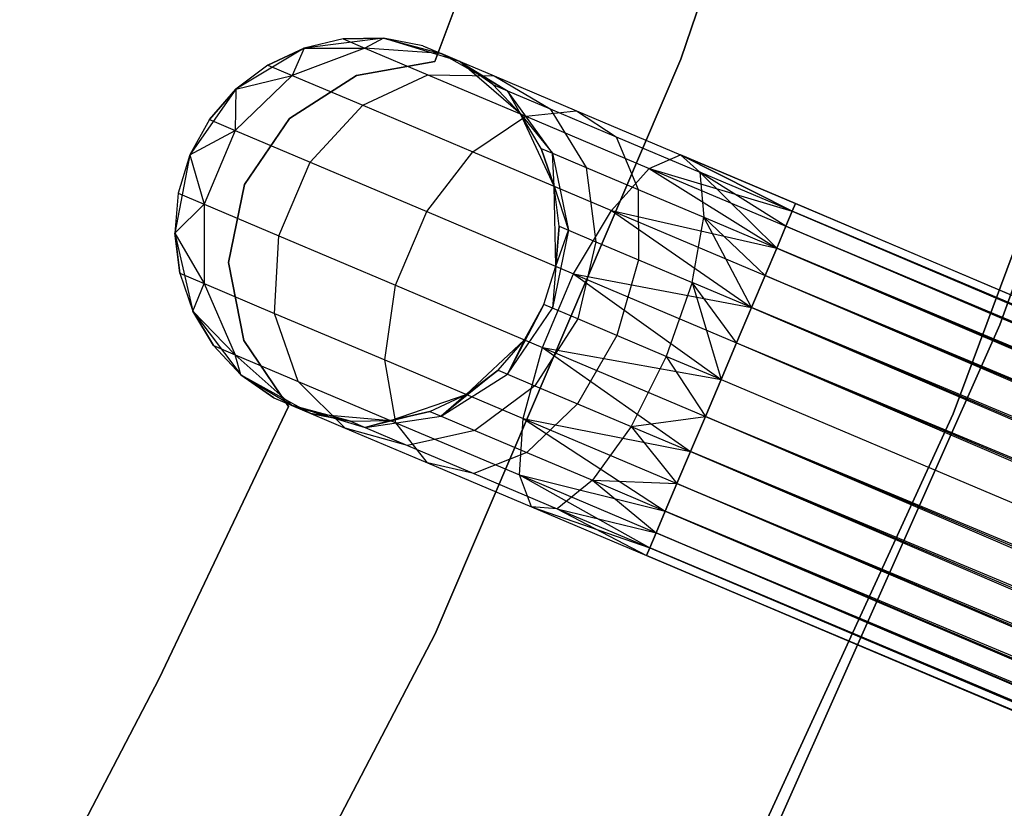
# Model space of a CAD drawing. Extents: x -102 to 102, y -101 to 102.
# Tile 342 of 481: x 36.22 to 41.34, y -19.09 to -14.98. Entities that reach past the tile are written whole.
import ezdxf

# ---------------------------------------------------------------- set-up
doc = ezdxf.new("R2010")
doc.units = 0
doc.header["$LTSCALE"] = 25.4
doc.layers.get('0').update_dxf_attribs({"linetype": 'CONTINUOUS'})

# ---------------------------------------------------------------- blocks, each defined once
blk = doc.blocks.new('NL2500011659_STL')
at = {"color": 0}
for p, q in [((40.7031, -12.1107, 1), (39.6571, -15.1897, 1)), ((39.6571, -15.1897, -6.5), (40.7031, -12.1107, -6.5)), ((39.6571, -15.1897, -6.5), (40.7031, -12.1107, -6.5)), ((40.7031, -12.1107, 1), (39.6571, -15.1897, 1)), ((41.3172, -16.5715, 1), (42.4397, -13.4387, 1)), ((42.4397, -13.4387, 2), (41.3172, -16.5715, 2)), ((41.3172, -16.5715, 1), (42.4397, -13.4387, 1)), ((42.4397, -13.4387, 2), (41.3172, -16.5715, 2)), ((38.9263, -13.7333), (38.377, -15.2011)), ((38.377, -15.2011, -2), (38.9263, -13.7333, -2)), ((38.377, -15.2011, -2), (38.9263, -13.7333, -2)), ((38.9263, -13.7333), (38.377, -15.2011)), ((41.0742, -17.0349, 1), (42.232, -13.919, 1)), ((42.232, -13.919, -6.5), (41.0742, -17.0349, -6.5)), ((41.0742, -17.0349, 1), (42.232, -13.919, 1)), ((42.232, -13.919, -6.5), (41.0742, -17.0349, -6.5)), ((38.1105, -15.0809, 0), (37.6979, -15.132, 0)), ((38.1105, -15.0809, 0), (37.6979, -15.132, 0)), ((37.9015, -15.0847, -5.5), (37.6979, -15.132, 0)), ((37.9015, -15.0847, -5.5), (37.6979, -15.132, -5.5)), ((37.9015, -15.0847, -5.5), (37.6979, -15.132, 0)), ((37.9015, -15.0847, -5.5), (37.6979, -15.132, -5.5)), ((38.1105, -15.0809, -5.5), (37.9015, -15.0847, -5.5)), ((37.9015, -15.0847, -5.5), (38.1105, -15.0809, 0)), ((37.9015, -15.0847, -5.5), (38.1105, -15.0809, 0)), ((38.1105, -15.0809, -5.5), (37.9015, -15.0847, -5.5)), ((37.9015, -15.0847, -5.5), (38.0142, -15.1324, -6.2725)), ((37.9015, -15.0847, -5.5), (38.0142, -15.1324, -6.2725)), ((38.1105, -15.0809, -5.5), (38.0142, -15.1324, -6.2725)), ((38.1105, -15.0809, -5.5), (38.0142, -15.1324, -6.2725)), ((38.5083, -15.202, 0), (38.1105, -15.0809, 0)), ((38.3158, -15.1206, -5.5), (38.1105, -15.0809, 0)), ((38.5083, -15.202, 0), (38.1105, -15.0809, 0)), ((38.3158, -15.1206, -5.5), (38.1105, -15.0809, -5.5)), ((38.1105, -15.0809, -5.5), (38.1105, -15.0809, 0)), ((38.3158, -15.1206, -5.5), (38.1105, -15.0809, 0)), ((38.1105, -15.0809, -5.5), (38.1105, -15.0809, 0)), ((38.1105, -15.0809, -5.5), (38.4106, -15.1607, -6.1503)), ((38.3158, -15.1206, -5.5), (38.1105, -15.0809, -5.5)), ((38.1105, -15.0809, -5.5), (38.4106, -15.1607, -6.1503)), ((37.6979, -15.132, 0), (37.3416, -15.3465, 0)), ((37.6979, -15.132, 0), (37.3416, -15.3465, 0)), ((37.6979, -15.132, -5.5), (37.5085, -15.2205, -5.5)), ((37.5085, -15.2205, -5.5), (37.6979, -15.132, 0)), ((37.5085, -15.2205, -5.5), (37.6979, -15.132, 0)), ((37.6979, -15.132, -5.5), (37.5085, -15.2205, -5.5)), ((37.6979, -15.132, -5.5), (37.6351, -15.2741, -6.368)), ((37.6979, -15.132, -5.5), (37.6351, -15.2741, -6.368)), ((38.0142, -15.1324, -6.2725), (37.6351, -15.2741, -6.368)), ((38.0142, -15.1324, -6.2725), (37.6351, -15.2741, -6.368)), ((37.6979, -15.132, -5.5), (37.6979, -15.132, 0)), ((37.6979, -15.132, -5.5), (37.6979, -15.132, 0)), ((37.6979, -15.132, -5.5), (38.0142, -15.1324, -6.2725)), ((37.6979, -15.132, -5.5), (38.0142, -15.1324, -6.2725)), ((38.4106, -15.1607, -6.1503), (38.0142, -15.1324, -6.2725)), ((38.0142, -15.1324, -6.2725), (38.3412, -15.2708, -6.9695)), ((38.0142, -15.1324, -6.2725), (38.3412, -15.2708, -6.9695)), ((38.4106, -15.1607, -6.1503), (38.0142, -15.1324, -6.2725)), ((38.3158, -15.1206, -5.5), (38.4106, -15.1607, -6.1503)), ((38.3158, -15.1206, -5.5), (38.5083, -15.202, 0)), ((38.3158, -15.1206, -5.5), (38.5083, -15.202, 0)), ((38.3158, -15.1206, -5.5), (38.4106, -15.1607, -6.1503)), ((38.5083, -15.202, -5.5), (38.4106, -15.1607, -6.1503)), ((38.5083, -15.202, -5.5), (38.4106, -15.1607, -6.1503)), ((38.7559, -15.354, -6.0225), (38.4106, -15.1607, -6.1503)), ((38.4106, -15.1607, -6.1503), (38.6859, -15.2772, -6.737)), ((38.4106, -15.1607, -6.1503), (38.6859, -15.2772, -6.737)), ((38.7559, -15.354, -6.0225), (38.4106, -15.1607, -6.1503)), ((38.377, -15.2011), (37.9692, -15.274)), ((37.9692, -15.274, -2), (38.377, -15.2011, -2)), ((37.9692, -15.274, -2), (38.377, -15.2011, -2)), ((38.377, -15.2011), (37.9692, -15.274)), ((38.377, -15.2011), (38.377, -15.2011, -2)), ((38.377, -15.2011), (38.377, -15.2011, -2)), ((39.6571, -15.1897, 1), (38.3785, -18.1797, 1)), ((38.3785, -18.1797, -6.5), (39.6571, -15.1897, -6.5)), ((38.3785, -18.1797, -6.5), (39.6571, -15.1897, -6.5)), ((39.6571, -15.1897, 1), (38.3785, -18.1797, 1)), ((38.8224, -15.4745, 0), (38.5083, -15.202, 0)), ((38.6797, -15.3218, -5.5), (38.5083, -15.202, 0)), ((38.8224, -15.4745, 0), (38.5083, -15.202, 0)), ((38.6797, -15.3218, -5.5), (38.5083, -15.202, -5.5)), ((38.5083, -15.202, -5.5), (38.5083, -15.202, 0)), ((38.6797, -15.3218, -5.5), (38.5083, -15.202, 0)), ((38.5083, -15.202, -5.5), (38.5083, -15.202, 0)), ((38.5083, -15.202, -5.5), (38.7559, -15.354, -6.0225)), ((38.6797, -15.3218, -5.5), (38.5083, -15.202, -5.5)), ((38.5083, -15.202, -5.5), (38.7559, -15.354, -6.0225)), ((39.6571, -15.1897, -6.5), (39.6571, -15.1897, 1)), ((39.6571, -15.1897, -6.5), (39.6571, -15.1897, 1)), ((37.5085, -15.2205, -5.5), (37.3416, -15.3465, 0)), ((37.5085, -15.2205, -5.5), (37.3416, -15.3465, -5.5)), ((37.5085, -15.2205, -5.5), (37.3416, -15.3465, 0)), ((37.5085, -15.2205, -5.5), (37.3416, -15.3465, -5.5)), ((37.5085, -15.2205, -5.5), (37.6351, -15.2741, -6.368)), ((37.5085, -15.2205, -5.5), (37.6351, -15.2741, -6.368)), ((37.6351, -15.2741, -6.368), (37.3389, -15.5612, -6.4203)), ((37.6351, -15.2741, -6.368), (37.3389, -15.5612, -6.4203)), ((37.3416, -15.3465, -5.5), (37.6351, -15.2741, -6.368)), ((37.3416, -15.3465, -5.5), (37.6351, -15.2741, -6.368)), ((37.9692, -15.274), (37.6213, -15.4991)), ((37.6213, -15.4991, -2), (37.9692, -15.274, -2)), ((37.6213, -15.4991, -2), (37.9692, -15.274, -2)), ((37.9692, -15.274), (37.6213, -15.4991)), ((37.6351, -15.2741, -6.368), (38.0025, -15.4296, -7.1511)), ((37.6351, -15.2741, -6.368), (38.0025, -15.4296, -7.1511)), ((37.9692, -15.274), (37.9692, -15.274, -2)), ((37.9692, -15.274), (37.9692, -15.274, -2)), ((38.0025, -15.4296, -7.1511), (38.3412, -15.2708, -6.9695)), ((38.0025, -15.4296, -7.1511), (38.3412, -15.2708, -6.9695)), ((38.3412, -15.2708, -6.9695), (38.8505, -15.4864, -7.5225)), ((38.3412, -15.2708, -6.9695), (38.8505, -15.4864, -7.5225)), ((38.3412, -15.2708, -6.9695), (38.6859, -15.2772, -6.737)), ((38.3412, -15.2708, -6.9695), (38.6859, -15.2772, -6.737)), ((38.6859, -15.2772, -6.737), (39.1147, -15.4587, -7.2026)), ((38.6859, -15.2772, -6.737), (39.1147, -15.4587, -7.2026)), ((38.6859, -15.2772, -6.737), (38.9771, -15.4477, -6.4939)), ((38.6859, -15.2772, -6.737), (38.9771, -15.4477, -6.4939)), ((37.3416, -15.3465, 0), (37.1035, -15.6874, 0)), ((37.3416, -15.3465, 0), (37.1035, -15.6874, 0)), ((37.3416, -15.3465, -5.5), (37.2047, -15.5044, -5.5)), ((37.2047, -15.5044, -5.5), (37.3416, -15.3465, 0)), ((37.2047, -15.5044, -5.5), (37.3416, -15.3465, 0)), ((37.3416, -15.3465, -5.5), (37.2047, -15.5044, -5.5)), ((37.3416, -15.3465, -5.5), (37.3389, -15.5612, -6.4203)), ((37.3416, -15.3465, -5.5), (37.3389, -15.5612, -6.4203)), ((37.3416, -15.3465, -5.5), (37.3416, -15.3465, 0)), ((37.3416, -15.3465, -5.5), (37.3416, -15.3465, 0)), ((38.8224, -15.4745, -5.5), (38.6797, -15.3218, -5.5)), ((38.6797, -15.3218, -5.5), (38.8224, -15.4745, 0)), ((38.6797, -15.3218, -5.5), (38.8224, -15.4745, 0)), ((38.6797, -15.3218, -5.5), (38.7559, -15.354, -6.0225)), ((38.6797, -15.3218, -5.5), (38.7559, -15.354, -6.0225)), ((38.8224, -15.4745, -5.5), (38.6797, -15.3218, -5.5)), ((38.8224, -15.4745, -5.5), (38.7559, -15.354, -6.0225)), ((38.8224, -15.4745, -5.5), (38.7559, -15.354, -6.0225)), ((38.9903, -15.679, -5.9113), (38.7559, -15.354, -6.0225)), ((38.7559, -15.354, -6.0225), (38.9771, -15.4477, -6.4939)), ((38.7559, -15.354, -6.0225), (38.9771, -15.4477, -6.4939)), ((38.9903, -15.679, -5.9113), (38.7559, -15.354, -6.0225)), ((37.7284, -15.7261, -7.2505), (38.0025, -15.4296, -7.1511)), ((37.7284, -15.7261, -7.2505), (38.0025, -15.4296, -7.1511)), ((38.0025, -15.4296, -7.1511), (38.5748, -15.6719, -7.7725)), ((38.0025, -15.4296, -7.1511), (38.5748, -15.6719, -7.7725)), ((38.8505, -15.4864, -7.5225), (39.1147, -15.4587, -7.2026)), ((38.8505, -15.4864, -7.5225), (39.1147, -15.4587, -7.2026)), ((38.9771, -15.4477, -6.4939), (39.3216, -15.5935, -6.868)), ((38.9771, -15.4477, -6.4939), (39.3216, -15.5935, -6.868)), ((38.9771, -15.4477, -6.4939), (39.1643, -15.7527, -6.2823)), ((38.9771, -15.4477, -6.4939), (39.1643, -15.7527, -6.2823)), ((39.1147, -15.4587, -7.2026), (39.655, -15.6874, -7.5015)), ((39.1147, -15.4587, -7.2026), (39.655, -15.6874, -7.5015)), ((39.1147, -15.4587, -7.2026), (39.3216, -15.5935, -6.868)), ((39.1147, -15.4587, -7.2026), (39.3216, -15.5935, -6.868)), ((37.2047, -15.5044, -5.5), (37.1035, -15.6874, 0)), ((37.2047, -15.5044, -5.5), (37.1035, -15.6874, 0)), ((37.2047, -15.5044, -5.5), (37.1035, -15.6874, -5.5)), ((37.2047, -15.5044, -5.5), (37.1035, -15.6874, -5.5)), ((37.2047, -15.5044, -5.5), (37.3389, -15.5612, -6.4203)), ((37.2047, -15.5044, -5.5), (37.3389, -15.5612, -6.4203)), ((37.6213, -15.4991), (37.3876, -15.8412)), ((37.3876, -15.8412, -2), (37.6213, -15.4991, -2)), ((37.3876, -15.8412, -2), (37.6213, -15.4991, -2)), ((37.6213, -15.4991), (37.3876, -15.8412)), ((37.6213, -15.4991), (37.6213, -15.4991, -2)), ((37.6213, -15.4991), (37.6213, -15.4991, -2)), ((38.5748, -15.6719, -7.7725), (38.8505, -15.4864, -7.5225)), ((38.5748, -15.6719, -7.7725), (38.8505, -15.4864, -7.5225)), ((38.9985, -15.8512, 0), (38.8224, -15.4745, 0)), ((38.9303, -15.6536, -5.5), (38.8224, -15.4745, 0)), ((38.9985, -15.8512, 0), (38.8224, -15.4745, 0)), ((38.9303, -15.6536, -5.5), (38.8224, -15.4745, -5.5)), ((38.8224, -15.4745, -5.5), (38.8224, -15.4745, 0)), ((38.9303, -15.6536, -5.5), (38.8224, -15.4745, 0)), ((38.8224, -15.4745, -5.5), (38.8224, -15.4745, 0)), ((38.8224, -15.4745, -5.5), (38.9903, -15.679, -5.9113)), ((38.9303, -15.6536, -5.5), (38.8224, -15.4745, -5.5)), ((38.8224, -15.4745, -5.5), (38.9903, -15.679, -5.9113)), ((38.8505, -15.4864, -7.5225), (39.4923, -15.7581, -7.8776)), ((38.8505, -15.4864, -7.5225), (39.4923, -15.7581, -7.8776)), ((37.1035, -15.6874, -5.5), (37.3389, -15.5612, -6.4203)), ((37.1035, -15.6874, -5.5), (37.3389, -15.5612, -6.4203)), ((37.3389, -15.5612, -6.4203), (37.1768, -15.9442, -6.4203)), ((37.3389, -15.5612, -6.4203), (37.1768, -15.9442, -6.4203)), ((37.3389, -15.5612, -6.4203), (37.7284, -15.7261, -7.2505)), ((37.3389, -15.5612, -6.4203), (37.7284, -15.7261, -7.2505)), ((39.3216, -15.5935, -6.868), (39.7557, -15.7772, -7.1082)), ((39.3216, -15.5935, -6.868), (39.7557, -15.7772, -7.1082)), ((39.3216, -15.5935, -6.868), (39.4355, -15.8674, -6.5767)), ((39.3216, -15.5935, -6.868), (39.4355, -15.8674, -6.5767)), ((38.3352, -15.9829, -7.9094), (38.5748, -15.6719, -7.7725)), ((38.3352, -15.9829, -7.9094), (38.5748, -15.6719, -7.7725)), ((38.5748, -15.6719, -7.7725), (39.2959, -15.9771, -8.1715)), ((38.5748, -15.6719, -7.7725), (39.2959, -15.9771, -8.1715)), ((38.9985, -15.8512, -5.5), (38.9303, -15.6536, -5.5)), ((38.9303, -15.6536, -5.5), (38.9985, -15.8512, 0)), ((38.9303, -15.6536, -5.5), (38.9985, -15.8512, 0)), ((38.9303, -15.6536, -5.5), (38.9903, -15.679, -5.9113)), ((38.9303, -15.6536, -5.5), (38.9903, -15.679, -5.9113)), ((38.9985, -15.8512, -5.5), (38.9303, -15.6536, -5.5)), ((37.1035, -15.6874, 0), (37.0246, -16.0956, 0)), ((37.1035, -15.6874, 0), (37.0246, -16.0956, 0)), ((37.1035, -15.6874, 0), (37.0426, -15.8874, -5.5)), ((37.1035, -15.6874, -5.5), (37.0426, -15.8874, -5.5)), ((37.1035, -15.6874, 0), (37.0426, -15.8874, -5.5)), ((37.1035, -15.6874, -5.5), (37.0426, -15.8874, -5.5)), ((37.1035, -15.6874, -5.5), (37.1035, -15.6874, 0)), ((37.1035, -15.6874, -5.5), (37.1035, -15.6874, 0)), ((37.1035, -15.6874, -5.5), (37.1768, -15.9442, -6.4203)), ((37.1035, -15.6874, -5.5), (37.1768, -15.9442, -6.4203)), ((38.9903, -15.679, -5.9113), (39.1643, -15.7527, -6.2823)), ((38.9903, -15.679, -5.9113), (39.1643, -15.7527, -6.2823)), ((38.9903, -15.679, -5.9113), (39.0732, -16.0794, -5.8357)), ((38.9985, -15.8512, -5.5), (38.9903, -15.679, -5.9113)), ((38.9985, -15.8512, -5.5), (38.9903, -15.679, -5.9113)), ((38.9903, -15.679, -5.9113), (39.0732, -16.0794, -5.8357)), ((39.4923, -15.7581, -7.8776), (39.655, -15.6874, -7.5015)), ((39.4923, -15.7581, -7.8776), (39.655, -15.6874, -7.5015)), ((39.655, -15.6874, -7.5015), (40.2369, -15.9809, -7.809)), ((39.655, -15.6874, -7.5015), (40.2369, -15.9809, -7.809)), ((39.655, -15.6874, -7.5015), (40.2539, -15.9409, -7.6045)), ((40.2369, -15.9809, -7.191), (39.655, -15.6874, -7.5015)), ((39.655, -15.6874, -7.5015), (39.7557, -15.7772, -7.1082)), ((40.2369, -15.9809, -7.191), (39.655, -15.6874, -7.5015)), ((40.2539, -15.9409, -7.3955), (39.655, -15.6874, -7.5015)), ((40.2539, -15.9409, -7.3955), (39.655, -15.6874, -7.5015)), ((39.655, -15.6874, -7.5015), (40.2539, -15.9409, -7.6045)), ((39.655, -15.6874, -7.5015), (39.7557, -15.7772, -7.1082)), ((37.5664, -16.1091, -7.2505), (37.7284, -15.7261, -7.2505)), ((37.5664, -16.1091, -7.2505), (37.7284, -15.7261, -7.2505)), ((37.7284, -15.7261, -7.2505), (38.3352, -15.9829, -7.9094)), ((37.7284, -15.7261, -7.2505), (38.3352, -15.9829, -7.9094)), ((39.1643, -15.7527, -6.2823), (39.4355, -15.8674, -6.5767)), ((39.1643, -15.7527, -6.2823), (39.4355, -15.8674, -6.5767)), ((39.1643, -15.7527, -6.2823), (39.2153, -16.1396, -6.1386)), ((39.1643, -15.7527, -6.2823), (39.2153, -16.1396, -6.1386)), ((39.2959, -15.9771, -8.1715), (39.4923, -15.7581, -7.8776)), ((39.2959, -15.9771, -8.1715), (39.4923, -15.7581, -7.8776)), ((39.4923, -15.7581, -7.8776), (40.1559, -16.1724, -8.1691)), ((39.4923, -15.7581, -7.8776), (40.1559, -16.1724, -8.1691)), ((39.4923, -15.7581, -7.8776), (40.2038, -16.0592, -8)), ((39.4923, -15.7581, -7.8776), (40.2038, -16.0592, -8)), ((39.4923, -15.7581, -7.8776), (40.2369, -15.9809, -7.809)), ((39.4923, -15.7581, -7.8776), (40.2369, -15.9809, -7.809)), ((39.7557, -15.7772, -7.1082), (39.7771, -16.0121, -6.7657)), ((40.1559, -16.1724, -6.8309), (39.7557, -15.7772, -7.1082)), ((40.2038, -16.0592, -7), (39.7557, -15.7772, -7.1082)), ((40.1559, -16.1724, -6.8309), (39.7557, -15.7772, -7.1082)), ((40.2038, -16.0592, -7), (39.7557, -15.7772, -7.1082)), ((40.2369, -15.9809, -7.191), (39.7557, -15.7772, -7.1082)), ((40.2369, -15.9809, -7.191), (39.7557, -15.7772, -7.1082)), ((39.7557, -15.7772, -7.1082), (39.7771, -16.0121, -6.7657)), ((37.3876, -15.8412), (37.3044, -16.247)), ((37.3044, -16.247, -2), (37.3876, -15.8412, -2)), ((37.3044, -16.247, -2), (37.3876, -15.8412, -2)), ((37.3876, -15.8412), (37.3044, -16.247)), ((37.3876, -15.8412), (37.3876, -15.8412, -2)), ((37.3876, -15.8412), (37.3876, -15.8412, -2)), ((39.0062, -16.267, 0), (38.9985, -15.8512, 0)), ((39.0242, -16.0587, -5.5), (38.9985, -15.8512, 0)), ((39.0062, -16.267, 0), (38.9985, -15.8512, 0)), ((39.0242, -16.0587, -5.5), (38.9985, -15.8512, -5.5)), ((38.9985, -15.8512, -5.5), (38.9985, -15.8512, 0)), ((39.0242, -16.0587, -5.5), (38.9985, -15.8512, 0)), ((38.9985, -15.8512, -5.5), (38.9985, -15.8512, 0)), ((38.9985, -15.8512, -5.5), (39.0732, -16.0794, -5.8357)), ((38.9985, -15.8512, -5.5), (39.0732, -16.0794, -5.8357)), ((39.0242, -16.0587, -5.5), (38.9985, -15.8512, -5.5)), ((39.4355, -15.8674, -6.5767), (39.7771, -16.0121, -6.7657)), ((39.4355, -15.8674, -6.5767), (39.7771, -16.0121, -6.7657)), ((39.4355, -15.8674, -6.5767), (39.4367, -16.2332, -6.379)), ((39.4355, -15.8674, -6.5767), (39.4367, -16.2332, -6.379)), ((37.0426, -15.8874, -5.5), (37.0246, -16.0956, 0)), ((37.0426, -15.8874, -5.5), (37.0246, -16.0956, -5.5)), ((37.0426, -15.8874, -5.5), (37.0246, -16.0956, 0)), ((37.0426, -15.8874, -5.5), (37.0246, -16.0956, -5.5)), ((37.0426, -15.8874, -5.5), (37.1768, -15.9442, -6.4203)), ((37.0426, -15.8874, -5.5), (37.1768, -15.9442, -6.4203)), ((37.0246, -16.0956, -5.5), (37.1768, -15.9442, -6.4203)), ((37.0246, -16.0956, -5.5), (37.1768, -15.9442, -6.4203)), ((37.1768, -15.9442, -6.4203), (37.1769, -16.3567, -6.368)), ((37.1768, -15.9442, -6.4203), (37.1769, -16.3567, -6.368)), ((37.1768, -15.9442, -6.4203), (37.5664, -16.1091, -7.2505)), ((37.1768, -15.9442, -6.4203), (37.5664, -16.1091, -7.2505)), ((39.0997, -16.3065, -8.3324), (39.2959, -15.9771, -8.1715)), ((39.0997, -16.3065, -8.3324), (39.2959, -15.9771, -8.1715)), ((39.2959, -15.9771, -8.1715), (40.0247, -16.4822, -8.4135)), ((39.2959, -15.9771, -8.1715), (40.0247, -16.4822, -8.4135)), ((39.2959, -15.9771, -8.1715), (40.0953, -16.3154, -8.309)), ((39.2959, -15.9771, -8.1715), (40.0953, -16.3154, -8.309)), ((39.2959, -15.9771, -8.1715), (40.1559, -16.1724, -8.1691)), ((39.2959, -15.9771, -8.1715), (40.1559, -16.1724, -8.1691)), ((40.2539, -15.9409, -7.6045), (40.2369, -15.9809, -7.809)), ((40.2369, -15.9809, -7.191), (40.2539, -15.9409, -7.3955)), ((40.2369, -15.9809, -7.191), (40.2539, -15.9409, -7.3955)), ((40.2539, -15.9409, -7.6045), (40.2369, -15.9809, -7.809)), ((40.2539, -15.9409, -7.3955), (74.6782, -30.5114, -7.3955)), ((40.2539, -15.9409, -7.6045), (74.6782, -30.5114, -7.3955)), ((74.6613, -30.5515, -7.809), (40.2539, -15.9409, -7.6045)), ((40.2539, -15.9409, -7.6045), (74.6782, -30.5114, -7.3955)), ((40.2539, -15.9409, -7.3955), (74.6782, -30.5114, -7.3955)), ((74.6613, -30.5515, -7.809), (40.2539, -15.9409, -7.6045)), ((38.1731, -16.3659, -7.9094), (38.3352, -15.9829, -7.9094)), ((38.1731, -16.3659, -7.9094), (38.3352, -15.9829, -7.9094)), ((38.3352, -15.9829, -7.9094), (39.0997, -16.3065, -8.3324)), ((38.3352, -15.9829, -7.9094), (39.0997, -16.3065, -8.3324)), ((39.7156, -16.3513, -6.5333), (39.7771, -16.0121, -6.7657)), ((39.7156, -16.3513, -6.5333), (39.7771, -16.0121, -6.7657)), ((39.7771, -16.0121, -6.7657), (40.1559, -16.1724, -6.8309)), ((40.0247, -16.4822, -6.5865), (39.7771, -16.0121, -6.7657)), ((40.0247, -16.4822, -6.5865), (39.7771, -16.0121, -6.7657)), ((40.0953, -16.3154, -6.691), (39.7771, -16.0121, -6.7657)), ((40.0953, -16.3154, -6.691), (39.7771, -16.0121, -6.7657)), ((39.7771, -16.0121, -6.7657), (40.1559, -16.1724, -6.8309)), ((40.2369, -15.9809, -7.809), (40.2038, -16.0592, -8)), ((40.2038, -16.0592, -7), (40.2369, -15.9809, -7.191)), ((40.2038, -16.0592, -7), (40.2369, -15.9809, -7.191)), ((40.2369, -15.9809, -7.809), (40.2038, -16.0592, -8)), ((74.6782, -30.5114, -7.3955), (40.2369, -15.9809, -7.191)), ((40.2369, -15.9809, -7.191), (74.6281, -30.6298, -7)), ((40.2369, -15.9809, -7.191), (74.6281, -30.6298, -7)), ((74.6782, -30.5114, -7.3955), (40.2369, -15.9809, -7.191)), ((40.2369, -15.9809, -7.809), (74.6613, -30.5515, -7.809)), ((40.2369, -15.9809, -7.809), (74.6613, -30.5515, -7.809)), ((39.0732, -16.0794, -5.8357), (38.9904, -16.486, -5.809)), ((39.0732, -16.0794, -5.8357), (38.9904, -16.486, -5.809)), ((39.0062, -16.267, -5.5), (39.0242, -16.0587, -5.5)), ((39.0242, -16.0587, -5.5), (39.0062, -16.267, 0)), ((39.0242, -16.0587, -5.5), (39.0062, -16.267, 0)), ((39.0062, -16.267, -5.5), (39.0242, -16.0587, -5.5)), ((39.0062, -16.267, -5.5), (39.0732, -16.0794, -5.8357)), ((39.0062, -16.267, -5.5), (39.0732, -16.0794, -5.8357)), ((39.0242, -16.0587, -5.5), (39.0732, -16.0794, -5.8357)), ((39.0242, -16.0587, -5.5), (39.0732, -16.0794, -5.8357)), ((39.0732, -16.0794, -5.8357), (39.2153, -16.1396, -6.1386)), ((39.0732, -16.0794, -5.8357), (39.2153, -16.1396, -6.1386)), ((40.2038, -16.0592, -8), (40.1559, -16.1724, -8.1691)), ((40.1559, -16.1724, -6.8309), (40.2038, -16.0592, -7)), ((40.1559, -16.1724, -6.8309), (40.2038, -16.0592, -7)), ((40.2038, -16.0592, -8), (40.1559, -16.1724, -8.1691)), ((40.2038, -16.0592, -7), (74.6281, -30.6298, -7)), ((40.2038, -16.0592, -7), (74.6281, -30.6298, -7)), ((74.5802, -30.7429, -8.1691), (40.2038, -16.0592, -8)), ((40.2038, -16.0592, -8), (74.6613, -30.5515, -7.809)), ((40.2038, -16.0592, -8), (74.6613, -30.5515, -7.809)), ((74.5802, -30.7429, -8.1691), (40.2038, -16.0592, -8)), ((37.0246, -16.0956, 0), (37.1185, -16.5007, 0)), ((37.0246, -16.0956, -5.5), (37.0246, -16.0956, 0)), ((37.0246, -16.0956, -5.5), (37.0246, -16.0956, 0)), ((37.0246, -16.0956, -5.5), (37.0503, -16.3031, -5.5)), ((37.0503, -16.3031, -5.5), (37.0246, -16.0956, 0)), ((37.0503, -16.3031, -5.5), (37.0246, -16.0956, 0)), ((37.0246, -16.0956, 0), (37.1185, -16.5007, 0)), ((37.0246, -16.0956, -5.5), (37.0503, -16.3031, -5.5)), ((37.0246, -16.0956, -5.5), (37.1769, -16.3567, -6.368)), ((37.0246, -16.0956, -5.5), (37.1769, -16.3567, -6.368)), ((37.5443, -16.5122, -7.1511), (37.5664, -16.1091, -7.2505)), ((37.5443, -16.5122, -7.1511), (37.5664, -16.1091, -7.2505)), ((37.5664, -16.1091, -7.2505), (38.1731, -16.3659, -7.9094)), ((37.5664, -16.1091, -7.2505), (38.1731, -16.3659, -7.9094)), ((39.2153, -16.1396, -6.1386), (39.1212, -16.5414, -6.0878)), ((39.2153, -16.1396, -6.1386), (39.1212, -16.5414, -6.0878)), ((39.2153, -16.1396, -6.1386), (39.4367, -16.2332, -6.379)), ((39.2153, -16.1396, -6.1386), (39.4367, -16.2332, -6.379)), ((40.1559, -16.1724, -8.1691), (40.0953, -16.3154, -8.309)), ((40.0953, -16.3154, -6.691), (40.1559, -16.1724, -6.8309)), ((40.0953, -16.3154, -6.691), (40.1559, -16.1724, -6.8309)), ((40.1559, -16.1724, -8.1691), (40.0953, -16.3154, -8.309)), ((74.6281, -30.6298, -7), (40.1559, -16.1724, -6.8309)), ((40.1559, -16.1724, -6.8309), (74.5197, -30.886, -6.691)), ((40.1559, -16.1724, -6.8309), (74.5197, -30.886, -6.691)), ((74.6281, -30.6298, -7), (40.1559, -16.1724, -6.8309)), ((40.1559, -16.1724, -8.1691), (74.5802, -30.7429, -8.1691)), ((40.1559, -16.1724, -8.1691), (74.5802, -30.7429, -8.1691)), ((39.4367, -16.2332, -6.379), (39.3249, -16.6276, -6.309)), ((39.4367, -16.2332, -6.379), (39.3249, -16.6276, -6.309)), ((39.4367, -16.2332, -6.379), (39.7156, -16.3513, -6.5333)), ((39.4367, -16.2332, -6.379), (39.7156, -16.3513, -6.5333)), ((37.3044, -16.247), (37.3044, -16.247, -2)), ((37.3044, -16.247), (37.3044, -16.247, -2)), ((37.3044, -16.247), (37.3847, -16.6534)), ((37.3847, -16.6534, -2), (37.3044, -16.247, -2)), ((37.3847, -16.6534, -2), (37.3044, -16.247, -2)), ((37.3044, -16.247), (37.3847, -16.6534)), ((38.9453, -16.4669, 0), (39.0062, -16.267, 0)), ((38.9453, -16.4669, -5.5), (39.0062, -16.267, -5.5)), ((38.9453, -16.4669, 0), (39.0062, -16.267, 0)), ((38.9453, -16.4669, -5.5), (39.0062, -16.267, -5.5)), ((39.0062, -16.267, -5.5), (38.9904, -16.486, -5.809)), ((39.0062, -16.267, -5.5), (38.9904, -16.486, -5.809)), ((39.0062, -16.267, -5.5), (39.0062, -16.267, 0)), ((39.0062, -16.267, -5.5), (39.0062, -16.267, 0)), ((37.0503, -16.3031, -5.5), (37.1185, -16.5007, 0)), ((37.0503, -16.3031, -5.5), (37.1185, -16.5007, -5.5)), ((37.0503, -16.3031, -5.5), (37.1185, -16.5007, 0)), ((37.0503, -16.3031, -5.5), (37.1185, -16.5007, -5.5)), ((37.0503, -16.3031, -5.5), (37.1769, -16.3567, -6.368)), ((37.0503, -16.3031, -5.5), (37.1769, -16.3567, -6.368)), ((38.9377, -16.6895, -8.3324), (39.0997, -16.3065, -8.3324)), ((38.9377, -16.6895, -8.3324), (39.0997, -16.3065, -8.3324)), ((39.0997, -16.3065, -8.3324), (39.8662, -16.8567, -8.5)), ((39.0997, -16.3065, -8.3324), (39.8662, -16.8567, -8.5)), ((39.0997, -16.3065, -8.3324), (39.9472, -16.6653, -8.4782)), ((39.0997, -16.3065, -8.3324), (39.9472, -16.6653, -8.4782)), ((39.0997, -16.3065, -8.3324), (40.0247, -16.4822, -8.4135)), ((39.0997, -16.3065, -8.3324), (40.0247, -16.4822, -8.4135)), ((40.0953, -16.3154, -8.309), (40.0247, -16.4822, -8.4135)), ((40.0247, -16.4822, -6.5865), (40.0953, -16.3154, -6.691)), ((40.0247, -16.4822, -6.5865), (40.0953, -16.3154, -6.691)), ((40.0953, -16.3154, -8.309), (40.0247, -16.4822, -8.4135)), ((40.0953, -16.3154, -6.691), (74.5197, -30.886, -6.691)), ((40.0953, -16.3154, -6.691), (74.5197, -30.886, -6.691)), ((74.4491, -31.0527, -8.4135), (40.0953, -16.3154, -8.309)), ((40.0953, -16.3154, -8.309), (74.5802, -30.7429, -8.1691)), ((40.0953, -16.3154, -8.309), (74.5802, -30.7429, -8.1691)), ((74.4491, -31.0527, -8.4135), (40.0953, -16.3154, -8.309)), ((37.1185, -16.5007, -5.5), (37.1769, -16.3567, -6.368)), ((37.1185, -16.5007, -5.5), (37.1769, -16.3567, -6.368)), ((37.1769, -16.3567, -6.368), (37.3391, -16.7275, -6.2725)), ((37.1769, -16.3567, -6.368), (37.3391, -16.7275, -6.2725)), ((37.1769, -16.3567, -6.368), (37.5443, -16.5122, -7.1511)), ((37.1769, -16.3567, -6.368), (37.5443, -16.5122, -7.1511)), ((38.1166, -16.7544, -7.7725), (38.1731, -16.3659, -7.9094)), ((38.1166, -16.7544, -7.7725), (38.1731, -16.3659, -7.9094)), ((38.1731, -16.3659, -7.9094), (38.9377, -16.6895, -8.3324)), ((38.1731, -16.3659, -7.9094), (38.9377, -16.6895, -8.3324)), ((39.7156, -16.3513, -6.5333), (39.5816, -16.7363, -6.4511)), ((39.7156, -16.3513, -6.5333), (39.5816, -16.7363, -6.4511)), ((39.9472, -16.6653, -6.5218), (39.7156, -16.3513, -6.5333)), ((39.7156, -16.3513, -6.5333), (39.8662, -16.8567, -6.5)), ((39.9472, -16.6653, -6.5218), (39.7156, -16.3513, -6.5333)), ((40.0247, -16.4822, -6.5865), (39.7156, -16.3513, -6.5333)), ((40.0247, -16.4822, -6.5865), (39.7156, -16.3513, -6.5333)), ((39.7156, -16.3513, -6.5333), (39.8662, -16.8567, -6.5)), ((38.9453, -16.4669, -5.5), (38.7561, -16.8285, -5.8357)), ((38.9453, -16.4669, -5.5), (38.7561, -16.8285, -5.8357)), ((38.7561, -16.8285, -5.8357), (38.9904, -16.486, -5.809)), ((38.7561, -16.8285, -5.8357), (38.9904, -16.486, -5.809)), ((38.8441, -16.6499, 0), (38.9453, -16.4669, 0)), ((38.8441, -16.6499, -5.5), (38.9453, -16.4669, -5.5)), ((38.8441, -16.6499, 0), (38.9453, -16.4669, 0)), ((38.8441, -16.6499, -5.5), (38.9453, -16.4669, -5.5)), ((38.9453, -16.4669, -5.5), (38.9453, -16.4669, 0)), ((38.9453, -16.4669, -5.5), (38.9453, -16.4669, 0)), ((38.9904, -16.486, -5.809), (38.9453, -16.4669, -5.5)), ((38.9904, -16.486, -5.809), (38.9453, -16.4669, -5.5)), ((39.1212, -16.5414, -6.0878), (38.9904, -16.486, -5.809)), ((39.1212, -16.5414, -6.0878), (38.9904, -16.486, -5.809)), ((40.0247, -16.4822, -8.4135), (39.9472, -16.6653, -8.4782)), ((39.9472, -16.6653, -6.5218), (40.0247, -16.4822, -6.5865)), ((39.9472, -16.6653, -6.5218), (40.0247, -16.4822, -6.5865)), ((40.0247, -16.4822, -8.4135), (39.9472, -16.6653, -8.4782)), ((74.5197, -30.886, -6.691), (40.0247, -16.4822, -6.5865)), ((40.0247, -16.4822, -6.5865), (74.3716, -31.2358, -6.5218)), ((40.0247, -16.4822, -6.5865), (74.3716, -31.2358, -6.5218)), ((74.5197, -30.886, -6.691), (40.0247, -16.4822, -6.5865)), ((40.0247, -16.4822, -8.4135), (74.4491, -31.0527, -8.4135)), ((40.0247, -16.4822, -8.4135), (74.4491, -31.0527, -8.4135)), ((37.1185, -16.5007, 0), (37.3691, -16.8325, 0)), ((37.1185, -16.5007, -5.5), (37.1185, -16.5007, 0)), ((37.1185, -16.5007, -5.5), (37.1185, -16.5007, 0)), ((37.1185, -16.5007, -5.5), (37.2264, -16.6798, -5.5)), ((37.2264, -16.6798, -5.5), (37.1185, -16.5007, 0)), ((37.2264, -16.6798, -5.5), (37.1185, -16.5007, 0)), ((37.1185, -16.5007, 0), (37.3691, -16.8325, 0)), ((37.1185, -16.5007, -5.5), (37.2264, -16.6798, -5.5)), ((37.1185, -16.5007, -5.5), (37.3391, -16.7275, -6.2725)), ((37.1185, -16.5007, -5.5), (37.3391, -16.7275, -6.2725)), ((37.6661, -16.8659, -6.9695), (37.5443, -16.5122, -7.1511)), ((37.5443, -16.5122, -7.1511), (38.1166, -16.7544, -7.7725)), ((37.5443, -16.5122, -7.1511), (38.1166, -16.7544, -7.7725)), ((37.6661, -16.8659, -6.9695), (37.5443, -16.5122, -7.1511)), ((39.1212, -16.5414, -6.0878), (38.8982, -16.8887, -6.1386)), ((39.1212, -16.5414, -6.0878), (38.8982, -16.8887, -6.1386)), ((39.3249, -16.6276, -6.309), (39.1212, -16.5414, -6.0878)), ((39.3249, -16.6276, -6.309), (39.1212, -16.5414, -6.0878)), ((39.9638, -19.6117, 1), (41.3172, -16.5715, 1)), ((41.3172, -16.5715, 2), (39.9638, -19.6117, 2)), ((39.9638, -19.6117, 1), (41.3172, -16.5715, 1)), ((41.3172, -16.5715, 2), (39.9638, -19.6117, 2)), ((41.3172, -16.5715, 1), (41.3172, -16.5715, 2)), ((41.3172, -16.5715, 1), (41.3172, -16.5715, 2)), ((39.3249, -16.6276, -6.309), (39.1196, -16.9824, -6.379)), ((39.3249, -16.6276, -6.309), (39.1196, -16.9824, -6.379)), ((39.5816, -16.7363, -6.4511), (39.3249, -16.6276, -6.309)), ((39.5816, -16.7363, -6.4511), (39.3249, -16.6276, -6.309)), ((37.2264, -16.6798, -5.5), (37.3691, -16.8325, 0)), ((37.2264, -16.6798, -5.5), (37.3691, -16.8325, -5.5)), ((37.2264, -16.6798, -5.5), (37.3691, -16.8325, 0)), ((37.2264, -16.6798, -5.5), (37.3691, -16.8325, -5.5)), ((37.2264, -16.6798, -5.5), (37.3391, -16.7275, -6.2725)), ((37.2264, -16.6798, -5.5), (37.3391, -16.7275, -6.2725)), ((37.3847, -16.6534), (37.3847, -16.6534, -2)), ((37.3847, -16.6534), (37.3847, -16.6534, -2)), ((37.3847, -16.6534), (37.6159, -16.9972)), ((37.6159, -16.9972, -2), (37.3847, -16.6534, -2)), ((37.6159, -16.9972, -2), (37.3847, -16.6534, -2)), ((37.3847, -16.6534), (37.6159, -16.9972)), ((38.5403, -16.9338, 0), (38.8441, -16.6499, 0)), ((38.5403, -16.9338, 0), (38.8441, -16.6499, 0)), ((38.7071, -16.8078, -5.5), (38.8441, -16.6499, 0)), ((38.7071, -16.8078, -5.5), (38.8441, -16.6499, 0)), ((38.7071, -16.8078, -5.5), (38.8441, -16.6499, -5.5)), ((38.7071, -16.8078, -5.5), (38.8441, -16.6499, -5.5)), ((38.8441, -16.6499, -5.5), (38.7561, -16.8285, -5.8357)), ((38.8441, -16.6499, -5.5), (38.7561, -16.8285, -5.8357)), ((38.8377, -17.0597, -8.1715), (38.9377, -16.6895, -8.3324)), ((38.8377, -17.0597, -8.1715), (38.9377, -16.6895, -8.3324)), ((38.8441, -16.6499, -5.5), (38.8441, -16.6499, 0)), ((38.8441, -16.6499, -5.5), (38.8441, -16.6499, 0)), ((38.9377, -16.6895, -8.3324), (39.7077, -17.2313, -8.4135)), ((38.9377, -16.6895, -8.3324), (39.7077, -17.2313, -8.4135)), ((38.9377, -16.6895, -8.3324), (39.7852, -17.0482, -8.4782)), ((38.9377, -16.6895, -8.3324), (39.7852, -17.0482, -8.4782)), ((38.9377, -16.6895, -8.3324), (39.8662, -16.8567, -8.5)), ((38.9377, -16.6895, -8.3324), (39.8662, -16.8567, -8.5)), ((39.9472, -16.6653, -8.4782), (39.8662, -16.8567, -8.5)), ((39.8662, -16.8567, -6.5), (39.9472, -16.6653, -6.5218)), ((39.8662, -16.8567, -6.5), (39.9472, -16.6653, -6.5218)), ((39.9472, -16.6653, -8.4782), (39.8662, -16.8567, -8.5)), ((39.9472, -16.6653, -6.5218), (74.3716, -31.2358, -6.5218)), ((39.9472, -16.6653, -6.5218), (74.3716, -31.2358, -6.5218)), ((39.9472, -16.6653, -8.4782), (74.2906, -31.4273, -8.5)), ((39.9472, -16.6653, -8.4782), (74.2906, -31.4273, -8.5)), ((39.9472, -16.6653, -8.4782), (74.4491, -31.0527, -8.4135)), ((39.9472, -16.6653, -8.4782), (74.4491, -31.0527, -8.4135)), ((37.3691, -16.8325, -5.5), (37.3391, -16.7275, -6.2725)), ((37.3391, -16.7275, -6.2725), (37.6353, -16.9924, -6.1503)), ((37.3691, -16.8325, -5.5), (37.3391, -16.7275, -6.2725)), ((37.3391, -16.7275, -6.2725), (37.6353, -16.9924, -6.1503)), ((37.3391, -16.7275, -6.2725), (37.6661, -16.8659, -6.9695)), ((37.3391, -16.7275, -6.2725), (37.6661, -16.8659, -6.9695)), ((39.5816, -16.7363, -6.4511), (39.3985, -17.1004, -6.5333)), ((39.5816, -16.7363, -6.4511), (39.3985, -17.1004, -6.5333)), ((39.8662, -16.8567, -6.5), (39.5816, -16.7363, -6.4511)), ((39.5816, -16.7363, -6.4511), (39.7852, -17.0482, -6.5218)), ((39.5816, -16.7363, -6.4511), (39.7852, -17.0482, -6.5218)), ((39.8662, -16.8567, -6.5), (39.5816, -16.7363, -6.4511)), ((38.1754, -17.0815, -7.5225), (38.1166, -16.7544, -7.7725)), ((38.1166, -16.7544, -7.7725), (38.8377, -17.0597, -8.1715)), ((38.1166, -16.7544, -7.7725), (38.8377, -17.0597, -8.1715)), ((38.1754, -17.0815, -7.5225), (38.1166, -16.7544, -7.7725)), ((37.3691, -16.8325, 0), (37.733, -17.0338, 0)), ((37.3691, -16.8325, -5.5), (37.3691, -16.8325, 0)), ((37.3691, -16.8325, -5.5), (37.3691, -16.8325, 0)), ((37.3691, -16.8325, -5.5), (37.5405, -16.9523, -5.5)), ((37.5405, -16.9523, -5.5), (37.3691, -16.8325, 0)), ((37.5405, -16.9523, -5.5), (37.3691, -16.8325, 0)), ((37.3691, -16.8325, 0), (37.733, -17.0338, 0)), ((37.3691, -16.8325, -5.5), (37.5405, -16.9523, -5.5)), ((37.3691, -16.8325, -5.5), (37.6353, -16.9924, -6.1503)), ((37.3691, -16.8325, -5.5), (37.6353, -16.9924, -6.1503)), ((38.7071, -16.8078, -5.5), (38.4109, -17.0477, -5.9113)), ((38.7071, -16.8078, -5.5), (38.4109, -17.0477, -5.9113)), ((38.4109, -17.0477, -5.9113), (38.7561, -16.8285, -5.8357)), ((38.4109, -17.0477, -5.9113), (38.7561, -16.8285, -5.8357)), ((38.5403, -16.9338, -5.5), (38.7071, -16.8078, -5.5)), ((38.7071, -16.8078, -5.5), (38.5403, -16.9338, 0)), ((38.7071, -16.8078, -5.5), (38.5403, -16.9338, 0)), ((38.5403, -16.9338, -5.5), (38.7071, -16.8078, -5.5)), ((38.7071, -16.8078, -5.5), (38.7561, -16.8285, -5.8357)), ((38.7071, -16.8078, -5.5), (38.7561, -16.8285, -5.8357)), ((38.7561, -16.8285, -5.8357), (38.8982, -16.8887, -6.1386)), ((38.7561, -16.8285, -5.8357), (38.8982, -16.8887, -6.1386)), ((37.9106, -17.1089, -6.737), (37.6661, -16.8659, -6.9695)), ((37.6661, -16.8659, -6.9695), (38.1754, -17.0815, -7.5225)), ((37.6661, -16.8659, -6.9695), (38.1754, -17.0815, -7.5225)), ((37.9106, -17.1089, -6.737), (37.6661, -16.8659, -6.9695)), ((38.8982, -16.8887, -6.1386), (38.585, -17.1214, -6.2823)), ((38.8982, -16.8887, -6.1386), (38.585, -17.1214, -6.2823)), ((38.8982, -16.8887, -6.1386), (39.1196, -16.9824, -6.379)), ((38.8982, -16.8887, -6.1386), (39.1196, -16.9824, -6.379)), ((39.7852, -17.0482, -6.5218), (39.8662, -16.8567, -6.5)), ((39.8662, -16.8567, -8.5), (39.7852, -17.0482, -8.4782)), ((39.7852, -17.0482, -6.5218), (39.8662, -16.8567, -6.5)), ((39.8662, -16.8567, -8.5), (39.7852, -17.0482, -8.4782)), ((39.8662, -16.8567, -6.5), (74.2906, -31.4273, -6.5)), ((39.8662, -16.8567, -6.5), (74.2906, -31.4273, -6.5)), ((39.8662, -16.8567, -8.5), (74.2906, -31.4273, -8.5)), ((39.8662, -16.8567, -8.5), (74.2906, -31.4273, -8.5)), ((37.5405, -16.9523, -5.5), (37.733, -17.0338, 0)), ((37.5405, -16.9523, -5.5), (37.733, -17.0338, 0)), ((37.5405, -16.9523, -5.5), (37.6353, -16.9924, -6.1503)), ((37.5405, -16.9523, -5.5), (37.6353, -16.9924, -6.1503)), ((38.1473, -17.0696, 0), (38.5403, -16.9338, 0)), ((38.1473, -17.0696, 0), (38.5403, -16.9338, 0)), ((38.3509, -17.0223, -5.5), (38.5403, -16.9338, 0)), ((38.3509, -17.0223, -5.5), (38.5403, -16.9338, -5.5)), ((38.3509, -17.0223, -5.5), (38.5403, -16.9338, 0)), ((38.3509, -17.0223, -5.5), (38.5403, -16.9338, -5.5)), ((38.5403, -16.9338, -5.5), (38.4109, -17.0477, -5.9113)), ((38.5403, -16.9338, -5.5), (38.4109, -17.0477, -5.9113)), ((38.5403, -16.9338, -5.5), (38.5403, -16.9338, 0)), ((38.5403, -16.9338, -5.5), (38.5403, -16.9338, 0)), ((37.6159, -16.9972), (36.9435, -18.4128)), ((36.9435, -18.4128, -2), (37.6159, -16.9972, -2)), ((36.9435, -18.4128, -2), (37.6159, -16.9972, -2)), ((37.6159, -16.9972), (36.9435, -18.4128)), ((37.6159, -16.9972), (37.6159, -16.9972, -2)), ((37.6159, -16.9972), (37.6159, -16.9972, -2)), ((37.733, -17.0338, -5.5), (37.6353, -16.9924, -6.1503)), ((37.9383, -17.0734, -5.5), (37.6353, -16.9924, -6.1503)), ((37.6353, -16.9924, -6.1503), (38.0145, -17.1057, -6.0225)), ((37.9383, -17.0734, -5.5), (37.6353, -16.9924, -6.1503)), ((37.733, -17.0338, -5.5), (37.6353, -16.9924, -6.1503)), ((37.6353, -16.9924, -6.1503), (38.0145, -17.1057, -6.0225)), ((37.6353, -16.9924, -6.1503), (37.9106, -17.1089, -6.737)), ((37.6353, -16.9924, -6.1503), (37.9106, -17.1089, -6.737)), ((39.1196, -16.9824, -6.379), (38.8561, -17.2362, -6.5767)), ((39.1196, -16.9824, -6.379), (38.8561, -17.2362, -6.5767)), ((39.1196, -16.9824, -6.379), (39.3985, -17.1004, -6.5333)), ((39.1196, -16.9824, -6.379), (39.3985, -17.1004, -6.5333)), ((37.733, -17.0338, 0), (38.1473, -17.0696, 0)), ((37.733, -17.0338, -5.5), (37.733, -17.0338, 0)), ((37.733, -17.0338, -5.5), (37.733, -17.0338, 0)), ((37.733, -17.0338, -5.5), (37.9383, -17.0734, -5.5)), ((37.9383, -17.0734, -5.5), (37.733, -17.0338, 0)), ((37.9383, -17.0734, -5.5), (37.733, -17.0338, 0)), ((37.733, -17.0338, 0), (38.1473, -17.0696, 0)), ((37.733, -17.0338, -5.5), (37.9383, -17.0734, -5.5)), ((38.3509, -17.0223, -5.5), (38.0145, -17.1057, -6.0225)), ((38.3509, -17.0223, -5.5), (38.0145, -17.1057, -6.0225)), ((38.0145, -17.1057, -6.0225), (38.4109, -17.0477, -5.9113)), ((38.0145, -17.1057, -6.0225), (38.4109, -17.0477, -5.9113)), ((38.1473, -17.0696, -5.5), (38.3509, -17.0223, -5.5)), ((38.3509, -17.0223, -5.5), (38.1473, -17.0696, 0)), ((38.3509, -17.0223, -5.5), (38.1473, -17.0696, 0)), ((38.1473, -17.0696, -5.5), (38.3509, -17.0223, -5.5)), ((38.3509, -17.0223, -5.5), (38.4109, -17.0477, -5.9113)), ((38.3509, -17.0223, -5.5), (38.4109, -17.0477, -5.9113)), ((38.4109, -17.0477, -5.9113), (38.585, -17.1214, -6.2823)), ((38.4109, -17.0477, -5.9113), (38.585, -17.1214, -6.2823)), ((39.3985, -17.1004, -6.5333), (39.7852, -17.0482, -6.5218)), ((39.3985, -17.1004, -6.5333), (39.7852, -17.0482, -6.5218)), ((39.6868, -20.0557, 1), (41.0742, -17.0349, 1)), ((41.0742, -17.0349, -6.5), (39.6868, -20.0557, -6.5)), ((39.6868, -20.0557, 1), (41.0742, -17.0349, 1)), ((41.0742, -17.0349, -6.5), (39.6868, -20.0557, -6.5)), ((39.7077, -17.2313, -6.5865), (39.7852, -17.0482, -6.5218)), ((39.7852, -17.0482, -8.4782), (39.7077, -17.2313, -8.4135)), ((39.7852, -17.0482, -8.4782), (39.7077, -17.2313, -8.4135)), ((39.7077, -17.2313, -6.5865), (39.7852, -17.0482, -6.5218)), ((74.132, -31.8019, -8.4135), (39.7852, -17.0482, -8.4782)), ((39.7852, -17.0482, -8.4782), (74.2906, -31.4273, -8.5)), ((74.132, -31.8019, -8.4135), (39.7852, -17.0482, -8.4782)), ((39.7852, -17.0482, -6.5218), (74.2095, -31.6188, -6.5218)), ((39.7852, -17.0482, -6.5218), (74.2095, -31.6188, -6.5218)), ((39.7852, -17.0482, -8.4782), (74.2906, -31.4273, -8.5)), ((41.0742, -17.0349, 1), (41.0742, -17.0349, -6.5)), ((41.0742, -17.0349, 1), (41.0742, -17.0349, -6.5)), ((37.9383, -17.0734, -5.5), (38.1473, -17.0696, 0)), ((37.9383, -17.0734, -5.5), (38.1473, -17.0696, -5.5)), ((37.9383, -17.0734, -5.5), (38.1473, -17.0696, 0)), ((37.9383, -17.0734, -5.5), (38.1473, -17.0696, -5.5)), ((37.9383, -17.0734, -5.5), (38.0145, -17.1057, -6.0225)), ((37.9383, -17.0734, -5.5), (38.0145, -17.1057, -6.0225)), ((38.1473, -17.0696, -5.5), (38.0145, -17.1057, -6.0225)), ((38.1473, -17.0696, -5.5), (38.0145, -17.1057, -6.0225)), ((38.0145, -17.1057, -6.0225), (38.2357, -17.1993, -6.4939)), ((38.0145, -17.1057, -6.0225), (38.2357, -17.1993, -6.4939)), ((38.1473, -17.0696, -5.5), (38.1473, -17.0696, 0)), ((38.1473, -17.0696, -5.5), (38.1473, -17.0696, 0)), ((38.3394, -17.2904, -7.2026), (38.1754, -17.0815, -7.5225)), ((38.1754, -17.0815, -7.5225), (38.8172, -17.3531, -7.8776)), ((38.1754, -17.0815, -7.5225), (38.8172, -17.3531, -7.8776)), ((38.3394, -17.2904, -7.2026), (38.1754, -17.0815, -7.5225)), ((38.8172, -17.3531, -7.8776), (38.8377, -17.0597, -8.1715)), ((38.8172, -17.3531, -7.8776), (38.8377, -17.0597, -8.1715)), ((38.8377, -17.0597, -8.1715), (39.5765, -17.5411, -8.1691)), ((38.8377, -17.0597, -8.1715), (39.5765, -17.5411, -8.1691)), ((38.8377, -17.0597, -8.1715), (39.6371, -17.398, -8.309)), ((38.8377, -17.0597, -8.1715), (39.6371, -17.398, -8.309)), ((38.8377, -17.0597, -8.1715), (39.7077, -17.2313, -8.4135)), ((38.8377, -17.0597, -8.1715), (39.7077, -17.2313, -8.4135)), ((39.3985, -17.1004, -6.5333), (39.1978, -17.3808, -6.7657)), ((39.3985, -17.1004, -6.5333), (39.1978, -17.3808, -6.7657)), ((39.3985, -17.1004, -6.5333), (39.7077, -17.2313, -6.5865)), ((39.3985, -17.1004, -6.5333), (39.7077, -17.2313, -6.5865)), ((39.3985, -17.1004, -6.5333), (39.6371, -17.398, -6.691)), ((39.3985, -17.1004, -6.5333), (39.6371, -17.398, -6.691)), ((38.2357, -17.1993, -6.4939), (37.9106, -17.1089, -6.737)), ((37.9106, -17.1089, -6.737), (38.3394, -17.2904, -7.2026)), ((37.9106, -17.1089, -6.737), (38.3394, -17.2904, -7.2026)), ((38.2357, -17.1993, -6.4939), (37.9106, -17.1089, -6.737)), ((38.585, -17.1214, -6.2823), (38.2357, -17.1993, -6.4939)), ((38.585, -17.1214, -6.2823), (38.2357, -17.1993, -6.4939)), ((38.585, -17.1214, -6.2823), (38.8561, -17.2362, -6.5767)), ((38.585, -17.1214, -6.2823), (38.8561, -17.2362, -6.5767)), ((38.2357, -17.1993, -6.4939), (38.5802, -17.3451, -6.868)), ((38.2357, -17.1993, -6.4939), (38.5802, -17.3451, -6.868)), ((38.8561, -17.2362, -6.5767), (38.5802, -17.3451, -6.868)), ((38.8561, -17.2362, -6.5767), (38.5802, -17.3451, -6.868)), ((38.8561, -17.2362, -6.5767), (39.1978, -17.3808, -6.7657)), ((38.8561, -17.2362, -6.5767), (39.1978, -17.3808, -6.7657)), ((39.6371, -17.398, -6.691), (39.7077, -17.2313, -6.5865)), ((39.7077, -17.2313, -8.4135), (39.6371, -17.398, -8.309)), ((39.7077, -17.2313, -8.4135), (39.6371, -17.398, -8.309)), ((39.6371, -17.398, -6.691), (39.7077, -17.2313, -6.5865)), ((39.7077, -17.2313, -8.4135), (74.132, -31.8019, -8.4135)), ((39.7077, -17.2313, -8.4135), (74.132, -31.8019, -8.4135)), ((74.2095, -31.6188, -6.5218), (39.7077, -17.2313, -6.5865)), ((39.7077, -17.2313, -6.5865), (74.0614, -31.9686, -6.691)), ((39.7077, -17.2313, -6.5865), (74.0614, -31.9686, -6.691)), ((74.2095, -31.6188, -6.5218), (39.7077, -17.2313, -6.5865)), ((38.5802, -17.3451, -6.868), (38.3394, -17.2904, -7.2026)), ((38.3394, -17.2904, -7.2026), (38.8797, -17.5191, -7.5015)), ((38.3394, -17.2904, -7.2026), (38.8797, -17.5191, -7.5015)), ((38.5802, -17.3451, -6.868), (38.3394, -17.2904, -7.2026)), ((38.5802, -17.3451, -6.868), (39.0143, -17.5289, -7.1082)), ((38.5802, -17.3451, -6.868), (39.0143, -17.5289, -7.1082)), ((38.8797, -17.5191, -7.5015), (38.8172, -17.3531, -7.8776)), ((38.8172, -17.3531, -7.8776), (39.4955, -17.7326, -7.809)), ((38.8172, -17.3531, -7.8776), (39.4955, -17.7326, -7.809)), ((38.8172, -17.3531, -7.8776), (39.5286, -17.6543, -8)), ((38.8172, -17.3531, -7.8776), (39.5286, -17.6543, -8)), ((38.8172, -17.3531, -7.8776), (39.5765, -17.5411, -8.1691)), ((38.8172, -17.3531, -7.8776), (39.5765, -17.5411, -8.1691)), ((38.8797, -17.5191, -7.5015), (38.8172, -17.3531, -7.8776)), ((39.1978, -17.3808, -6.7657), (39.0143, -17.5289, -7.1082)), ((39.1978, -17.3808, -6.7657), (39.0143, -17.5289, -7.1082)), ((39.1978, -17.3808, -6.7657), (39.6371, -17.398, -6.691)), ((39.1978, -17.3808, -6.7657), (39.6371, -17.398, -6.691)), ((39.1978, -17.3808, -6.7657), (39.5765, -17.5411, -6.8309)), ((39.1978, -17.3808, -6.7657), (39.5765, -17.5411, -6.8309)), ((39.1978, -17.3808, -6.7657), (39.5286, -17.6543, -7)), ((39.1978, -17.3808, -6.7657), (39.5286, -17.6543, -7)), ((39.5765, -17.5411, -6.8309), (39.6371, -17.398, -6.691)), ((39.6371, -17.398, -8.309), (39.5765, -17.5411, -8.1691)), ((39.6371, -17.398, -8.309), (39.5765, -17.5411, -8.1691)), ((39.5765, -17.5411, -6.8309), (39.6371, -17.398, -6.691)), ((74.0009, -32.1117, -8.1691), (39.6371, -17.398, -8.309)), ((39.6371, -17.398, -8.309), (74.132, -31.8019, -8.4135)), ((39.6371, -17.398, -8.309), (74.132, -31.8019, -8.4135)), ((74.0009, -32.1117, -8.1691), (39.6371, -17.398, -8.309)), ((39.6371, -17.398, -6.691), (74.0614, -31.9686, -6.691)), ((39.6371, -17.398, -6.691), (74.0614, -31.9686, -6.691)), ((39.0143, -17.5289, -7.1082), (38.8797, -17.5191, -7.5015)), ((38.8797, -17.5191, -7.5015), (39.4786, -17.7726, -7.3955)), ((38.8797, -17.5191, -7.5015), (39.4786, -17.7726, -7.6045)), ((38.8797, -17.5191, -7.5015), (39.4786, -17.7726, -7.3955)), ((38.8797, -17.5191, -7.5015), (39.4786, -17.7726, -7.6045)), ((38.8797, -17.5191, -7.5015), (39.4955, -17.7326, -7.809)), ((38.8797, -17.5191, -7.5015), (39.4955, -17.7326, -7.809)), ((39.0143, -17.5289, -7.1082), (38.8797, -17.5191, -7.5015)), ((39.0143, -17.5289, -7.1082), (39.5286, -17.6543, -7)), ((39.0143, -17.5289, -7.1082), (39.5286, -17.6543, -7)), ((39.0143, -17.5289, -7.1082), (39.4955, -17.7326, -7.191)), ((39.0143, -17.5289, -7.1082), (39.4955, -17.7326, -7.191)), ((39.0143, -17.5289, -7.1082), (39.4786, -17.7726, -7.3955)), ((39.0143, -17.5289, -7.1082), (39.4786, -17.7726, -7.3955)), ((39.5286, -17.6543, -7), (39.5765, -17.5411, -6.8309)), ((39.5765, -17.5411, -8.1691), (39.5286, -17.6543, -8)), ((39.5765, -17.5411, -8.1691), (39.5286, -17.6543, -8)), ((39.5286, -17.6543, -7), (39.5765, -17.5411, -6.8309)), ((39.5765, -17.5411, -8.1691), (74.0009, -32.1117, -8.1691)), ((39.5765, -17.5411, -8.1691), (74.0009, -32.1117, -8.1691)), ((74.0614, -31.9686, -6.691), (39.5765, -17.5411, -6.8309)), ((39.5765, -17.5411, -6.8309), (73.953, -32.2248, -7)), ((39.5765, -17.5411, -6.8309), (73.953, -32.2248, -7)), ((74.0614, -31.9686, -6.691), (39.5765, -17.5411, -6.8309)), ((39.4955, -17.7326, -7.191), (39.5286, -17.6543, -7)), ((39.5286, -17.6543, -8), (39.4955, -17.7326, -7.809)), ((39.5286, -17.6543, -8), (39.4955, -17.7326, -7.809)), ((39.4955, -17.7326, -7.191), (39.5286, -17.6543, -7)), ((73.9198, -32.3031, -7.809), (39.5286, -17.6543, -8)), ((39.5286, -17.6543, -8), (74.0009, -32.1117, -8.1691)), ((39.5286, -17.6543, -8), (74.0009, -32.1117, -8.1691)), ((73.9198, -32.3031, -7.809), (39.5286, -17.6543, -8)), ((39.5286, -17.6543, -7), (73.953, -32.2248, -7)), ((39.5286, -17.6543, -7), (73.953, -32.2248, -7)), ((39.4786, -17.7726, -7.3955), (39.4955, -17.7326, -7.191)), ((39.4955, -17.7326, -7.809), (39.4786, -17.7726, -7.6045)), ((39.4955, -17.7326, -7.809), (39.4786, -17.7726, -7.6045)), ((39.4786, -17.7726, -7.3955), (39.4955, -17.7326, -7.191)), ((73.9029, -32.3432, -7.3955), (39.4786, -17.7726, -7.6045)), ((39.4786, -17.7726, -7.3955), (73.9029, -32.3432, -7.3955)), ((73.9029, -32.3432, -7.3955), (39.4786, -17.7726, -7.6045)), ((39.4786, -17.7726, -7.6045), (73.9198, -32.3031, -7.809)), ((39.4786, -17.7726, -7.6045), (73.9198, -32.3031, -7.809)), ((39.4786, -17.7726, -7.3955), (73.9029, -32.3432, -7.3955)), ((39.4955, -17.7326, -7.809), (73.9198, -32.3031, -7.809)), ((39.4955, -17.7326, -7.809), (73.9198, -32.3031, -7.809)), ((73.953, -32.2248, -7), (39.4955, -17.7326, -7.191)), ((39.4955, -17.7326, -7.191), (73.9029, -32.3432, -7.3955)), ((39.4955, -17.7326, -7.191), (73.9029, -32.3432, -7.3955)), ((73.953, -32.2248, -7), (39.4955, -17.7326, -7.191)), ((38.3785, -18.1797, 1), (36.8747, -21.0631, 1)), ((36.8747, -21.0631, -6.5), (38.3785, -18.1797, -6.5)), ((36.8747, -21.0631, -6.5), (38.3785, -18.1797, -6.5)), ((38.3785, -18.1797, 1), (36.8747, -21.0631, 1)), ((38.3785, -18.1797, -6.5), (38.3785, -18.1797, 1)), ((38.3785, -18.1797, -6.5), (38.3785, -18.1797, 1)), ((36.9435, -18.4128), (36.2179, -19.8019)), ((36.2179, -19.8019, -2), (36.9435, -18.4128, -2)), ((36.2179, -19.8019, -2), (36.9435, -18.4128, -2)), ((36.9435, -18.4128), (36.2179, -19.8019)), ((36.9435, -18.4128), (36.9435, -18.4128, -2)), ((36.9435, -18.4128), (36.9435, -18.4128, -2))]:
    blk.add_line(p, q, dxfattribs=at)

msp = doc.modelspace()

# ---------------------------------------------------------------- block references
at = {"color": 0}
msp.add_blockref('NL2500011659_STL', (0, 0), dxfattribs=at)

doc.saveas('drawing.dxf')
